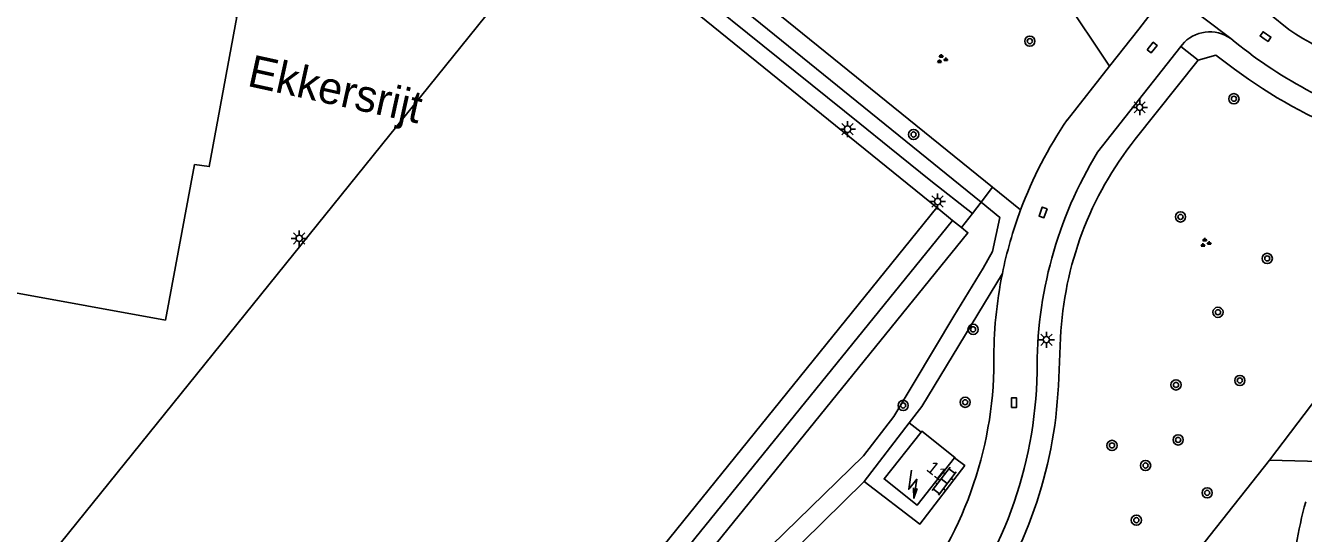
# Model space of a CAD drawing. Extents: x 131000 to 133013, y 393000 to 396501.
# Drawn here: x 131299 to 131398.9, y 395588.3 to 395628 of the extents above; entities that cross this region are included whole.
import ezdxf

# ---------------------------------------------------------------- set-up
doc = ezdxf.new("R2010")
doc.units = 0
for name, color, linetype in [('gg-afsc-erfafscheiding', 7, 'Continuous'), ('gg-afsc-hekwerk', 7, 'Continuous'), ('gg-anno-huisnummerreeks BGT', 7, 'Continuous'), ('gg-anno-openbare ruimte label', 7, 'Continuous'), ('gg-bbg-hoofdgebouw', 7, 'Continuous'), ('gg-knt-verharding', 7, 'Continuous'), ('gt-grn-groengrens', 7, 'Continuous'), ('gt-grn-weggrens', 7, 'Continuous'), ('gt-symb-boom', 7, 'Continuous'), ('gt-symb-groenvak', 7, 'Continuous'), ('gt-symb-klinker verharding', 7, 'Continuous'), ('gt-symb-kolk', 7, 'Continuous'), ('gt-symb-kolk center center', 7, 'Continuous'), ('gt-symb-lichtmast', 7, 'Continuous'), ('gt-symb-trafo symbool', 7, 'Continuous')]:
    doc.layers.add(name, color=color, linetype=linetype)

# ---------------------------------------------------------------- blocks, each defined once
blk = doc.blocks.new('gt0-BOOM')
at = {"layer": 'gt-symb-boom'}
for radius in [0.4, 0.2]:
    blk.add_circle((0, 0), radius, dxfattribs=at)
blk = doc.blocks.new('gt0-KOLK')
at = {"layer": 'gt-symb-kolk'}
blk.add_lwpolyline([(0, 0), (0.375, 0), (0.375, 0.4), (-0.375, 0.4), (-0.375, 0), (0, 0)], dxfattribs=at)
blk = doc.blocks.new('gt0-KOLKCC')
at = {"layer": 'gt-symb-kolk center center'}
blk.add_lwpolyline([(-0.375, 0.2), (0.375, 0.2), (0.375, -0.2), (-0.375, -0.2)], close=True, dxfattribs=at)
blk = doc.blocks.new('gt0-LMAST')
at = {"layer": 'gt-symb-lichtmast'}
for p, q in [((-0.182, 0.173), (-0.447, 0.438)), ((-0.005, 0.246), (-0.005, 0.621)), ((0.172, 0.173), (0.437, 0.438)), ((-0.255, -0.004), (-0.63, -0.004)), ((-0.182, -0.181), (-0.447, -0.446)), ((-0.005, -0.254), (-0.005, -0.629)), ((0.437, -0.446), (0.172, -0.181)), ((0.245, -0.004), (0.62, -0.004))]:
    blk.add_line(p, q, dxfattribs=at)
blk.add_circle((-0.005, -0.004), 0.25, dxfattribs=at)
blk = doc.blocks.new('gt0-GRVAK')
at = {"layer": 'gt-symb-groenvak'}
for p, q in [((-0.11, 0.189), (-0.228, 0.24)), ((-0.182, 0.153), (0.088, 0.153)), ((-0.091, 0.211), (-0.156, 0.322)), ((-0.047, 0.214), (-0.047, 0.393)), ((-0.004, 0.211), (0.061, 0.322)), ((0.015, 0.189), (0.133, 0.24)), ((0.262, -0.052), (0.197, 0.059)), ((0.305, -0.049), (0.305, 0.13)), ((0.349, -0.052), (0.414, 0.059)), ((-0.245, -0.228), (-0.363, -0.177)), ((-0.318, -0.264), (-0.047, -0.264)), ((-0.226, -0.206), (-0.291, -0.095)), ((-0.183, -0.203), (-0.183, -0.024)), ((-0.139, -0.206), (-0.074, -0.095)), ((-0.12, -0.228), (-0.002, -0.177)), ((0.243, -0.074), (0.125, -0.023)), ((0.17, -0.11), (0.441, -0.11)), ((0.368, -0.074), (0.486, -0.023))]:
    blk.add_line(p, q, dxfattribs=at)
blk = doc.blocks.new('gt0-KL1')
at = {"layer": 'gt-symb-klinker verharding'}
for p, q in [((-1.15, 0.3), (1.15, 0.3)), ((-1, -0.3), (-1, 0.3)), ((-0.5, 0.3), (-0.5, 0.45)), ((0, -0.3), (0, 0.3)), ((0.5, 0.3), (0.5, 0.45)), ((1, -0.3), (1, 0.3)), ((-1.15, -0.3), (1.15, -0.3)), ((-0.5, -0.45), (-0.5, -0.3)), ((0.5, -0.45), (0.5, -0.3))]:
    blk.add_line(p, q, dxfattribs=at)
blk = doc.blocks.new('gt0-HSP')
at = {"layer": 'gt-symb-trafo symbool'}
for points in [[(0.771, 0.746), (-0.529, -0.004), (0.471, -0.004), (-0.829, -0.754)], [(-0.217, -0.24), (-0.829, -0.754), (-0.077, -0.48)]]:
    blk.add_lwpolyline(points, dxfattribs=at)

msp = doc.modelspace()

# ---------------------------------------------------------------- linework, layer by layer
at = {"layer": 'gg-afsc-erfafscheiding'}
msp.add_line((131400.26, 395593.898), (131396.285, 395594.02), dxfattribs=at)
msp.add_lwpolyline([(131396.285, 395594.02), (131387.012, 395582.272), (131380.015, 395572.299), (131377.976, 395569.521), (131377.761, 395566.784), (131363.501, 395549.023), (131356.936, 395540.751)], dxfattribs=at)
at = {"layer": 'gg-afsc-hekwerk'}
for p, q in [((131299.876, 395585.186), (131341.638, 395636.972)), ((131341.638, 395636.972), (131370.271, 395613.763))]:
    msp.add_line(p, q, dxfattribs=at)
for points in [[(131291.778, 395608.254), (131309.97, 395604.959), (131312.25, 395617.129), (131313.395, 395616.966), (131315.544, 395628.689), (131314.432, 395628.98), (131316.666, 395641.132)], [(131370.271, 395613.763), (131328.543, 395562.092), (131314.372, 395573.508)]]:
    msp.add_lwpolyline(points, dxfattribs=at)
at = {"layer": 'gg-bbg-hoofdgebouw'}
for points in [[(131369.048, 395596.209), (131366.157, 395592.538), (131368.754, 395590.492), (131371.671, 395594.195)], [(131371.671, 395594.195), (131371.693, 395594.223), (131369.096, 395596.269), (131369.048, 395596.209)]]:
    msp.add_lwpolyline(points, dxfattribs=at)
at = {"layer": 'gg-knt-verharding'}
for p, q in [((131394.823, 395630.119), (131397.803, 395627.675)), ((131387.3, 395629.295), (131386.066, 395627.724)), ((131383.787, 395624.825), (131386.066, 395627.724)), ((131389.351, 395626.364), (131382.844, 395618.095)), ((131389.448, 395626.487), (131389.351, 395626.364)), ((131380.471, 395620.609), (131383.787, 395624.825)), ((131385.789, 395619.102), (131390.716, 395625.29)), ((131379.78, 395599.813), (131379.956, 395603.581)), ((131368.122, 395596.92), (131364.606, 395592.341)), ((131369.048, 395596.209), (131368.122, 395596.92))]:
    msp.add_line(p, q, dxfattribs=at)
for points in [[(131390.716, 395625.29), (131392.103, 395625.691), (131393.553, 395624.595)], [(131364.606, 395592.341), (131368.951, 395589.005), (131372.467, 395593.583), (131371.671, 395594.195)]]:
    msp.add_lwpolyline(points, dxfattribs=at)
for centre, radius, start, end in [((131391.622, 395624.651), 2.846, 54.72208, 139.81599), ((131416.839, 395655.536), 37.033, 230.46619, 252.44696), ((131418.673, 395659.91), 38.401, 237.07906, 252.53936), ((131415.93, 395654.226), 37.131, 232.94098, 249.44073), ((131407.68, 395602.05), 32.936, 145.70197, 159.50383), ((131406.85, 395602.33), 26.923, 141.46848, 177.33773), ((131410.641, 395601.2), 32.528, 148.70877, 180.56766), ((131407.552, 395602.088), 32.803, 159.48818, 168.55119), ((131407.686, 395602.044), 32.943, 168.52261, 180.58966), ((131344.504, 395601.818), 30.241, 320.46755, 359.78612), ((131345.362, 395601.399), 32.756, 320.41927, 359.08822), ((131345.944, 395601.392), 33.873, 323.91472, 357.32858), ((131425.026, 395583.293), 26.953, 163.96337, 178.61402)]:
    msp.add_arc(centre, radius, start, end, dxfattribs=at)
at = {"layer": 'gt-grn-groengrens'}
for p, q in [((131374.633, 395615.356), (131345.374, 395639.055)), ((131383.787, 395624.825), (131379.398, 395631.403)), ((131374.633, 395615.356), (131373.735, 395614.186)), ((131376.829, 395613.582), (131374.633, 395615.356)), ((131412.183, 395614.946), (131396.285, 395594.02)), ((131370.271, 395613.763), (131371.515, 395612.754)), ((131373.057, 395613.302), (131373.735, 395614.186)), ((131371.515, 395612.754), (131372.207, 395612.194)), ((131372.207, 395612.194), (131373.057, 395613.302)), ((131364.606, 395592.341), (131357.391, 395585.265))]:
    msp.add_line(p, q, dxfattribs=at)
for points in [[(131373.735, 395614.186), (131344.716, 395637.729), (131343.741, 395637.775), (131343.315, 395637.264)], [(131343.315, 395637.264), (131344.166, 395636.511), (131364.258, 395620.343), (131366.572, 395618.455), (131369.806, 395615.848), (131373.057, 395613.302)], [(131372.207, 395612.194), (131372.708, 395611.787), (131350.487, 395584.355), (131329.948, 395559.064), (131327.802, 395558.758), (131313.553, 395570.066), (131308.766, 395563.988), (131327.217, 395549.35), (131356.311, 395586.309), (131364.55, 395594.356), (131366.926, 395597.422), (131371.601, 395605.277), (131373.9, 395609.033), (131374.628, 395610.336), (131375.205, 395612.994), (131373.735, 395614.186)], [(131371.515, 395612.754), (131328.77, 395559.99), (131313.327, 395572.211)], [(131368.122, 395596.92), (131369.101, 395598.195), (131375.402, 395608.599)]]:
    msp.add_lwpolyline(points, dxfattribs=at)
at = {"layer": 'gt-grn-weggrens'}
for p, q in [((131387.017, 395631.718), (131393.266, 395626.974)), ((131390.716, 395625.29), (131389.351, 395626.364))]:
    msp.add_line(p, q, dxfattribs=at)

# ---------------------------------------------------------------- block references
at = {"layer": 'gt-symb-boom'}
for p in [(131377.549, 395626.777), (131393.508, 395622.271), (131389.332, 395613.028), (131396.113, 395609.783), (131392.261, 395605.572), (131373.114, 395604.238), (131388.978, 395599.89), (131393.97, 395600.241), (131372.495, 395598.534), (131367.649, 395598.287), (131389.144, 395595.592), (131383.975, 395595.163), (131386.602, 395593.59), (131391.415, 395591.454), (131385.878, 395589.315)]:
    msp.add_blockref('gt0-BOOM', p, dxfattribs=at)
at = {"layer": 'gt-symb-boom', "rotation": 140.964487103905}
msp.add_blockref('gt0-BOOM', (131368.465, 395619.475), dxfattribs=at)
at = {"layer": 'gt-symb-groenvak'}
for p in [(131370.672, 395625.372), (131391.271, 395611.002)]:
    msp.add_blockref('gt0-GRVAK', p, dxfattribs=at)
at = {"layer": 'gt-symb-klinker verharding', "rotation": -127.15637415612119}
msp.add_blockref('gt0-KL1', (131370.859, 395592.358), dxfattribs=at)
at = {"layer": 'gt-symb-kolk', "rotation": -34.24601134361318}
msp.add_blockref('gt0-KOLK', (131395.867, 395626.969), dxfattribs=at)
at = {"layer": 'gt-symb-kolk center center'}
for p, rotation in [((131387.115, 395626.267), 50.59775872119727), ((131378.592, 395613.38), -109.26841496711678), ((131376.312, 395598.505), 88.8542371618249)]:
    msp.add_blockref('gt0-KOLKCC', p, dxfattribs=dict(at, rotation=rotation))
at = {"layer": 'gt-symb-lichtmast'}
for p in [(131386.143, 395621.603), (131363.304, 395619.895), (131370.348, 395614.236), (131320.438, 395611.356), (131378.848, 395603.431)]:
    msp.add_blockref('gt0-LMAST', p, dxfattribs=at)
at = {"layer": 'gt-symb-trafo symbool', "rotation": 51.77844314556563}
msp.add_blockref('gt0-HSP', (131368.409, 395592.151), dxfattribs=at)

# ---------------------------------------------------------------- texts
at = {"layer": 'gg-anno-huisnummerreeks BGT'}
msp.add_text('11', height=1, rotation=321.8, dxfattribs=at).set_placement((131369.396, 395593.235))
at = {"layer": 'gg-anno-openbare ruimte label'}
msp.add_text('Ekkersrijt', height=2.5, rotation=347.6, dxfattribs=at).set_placement((131316.288, 395623.291))

doc.saveas('drawing.dxf')
